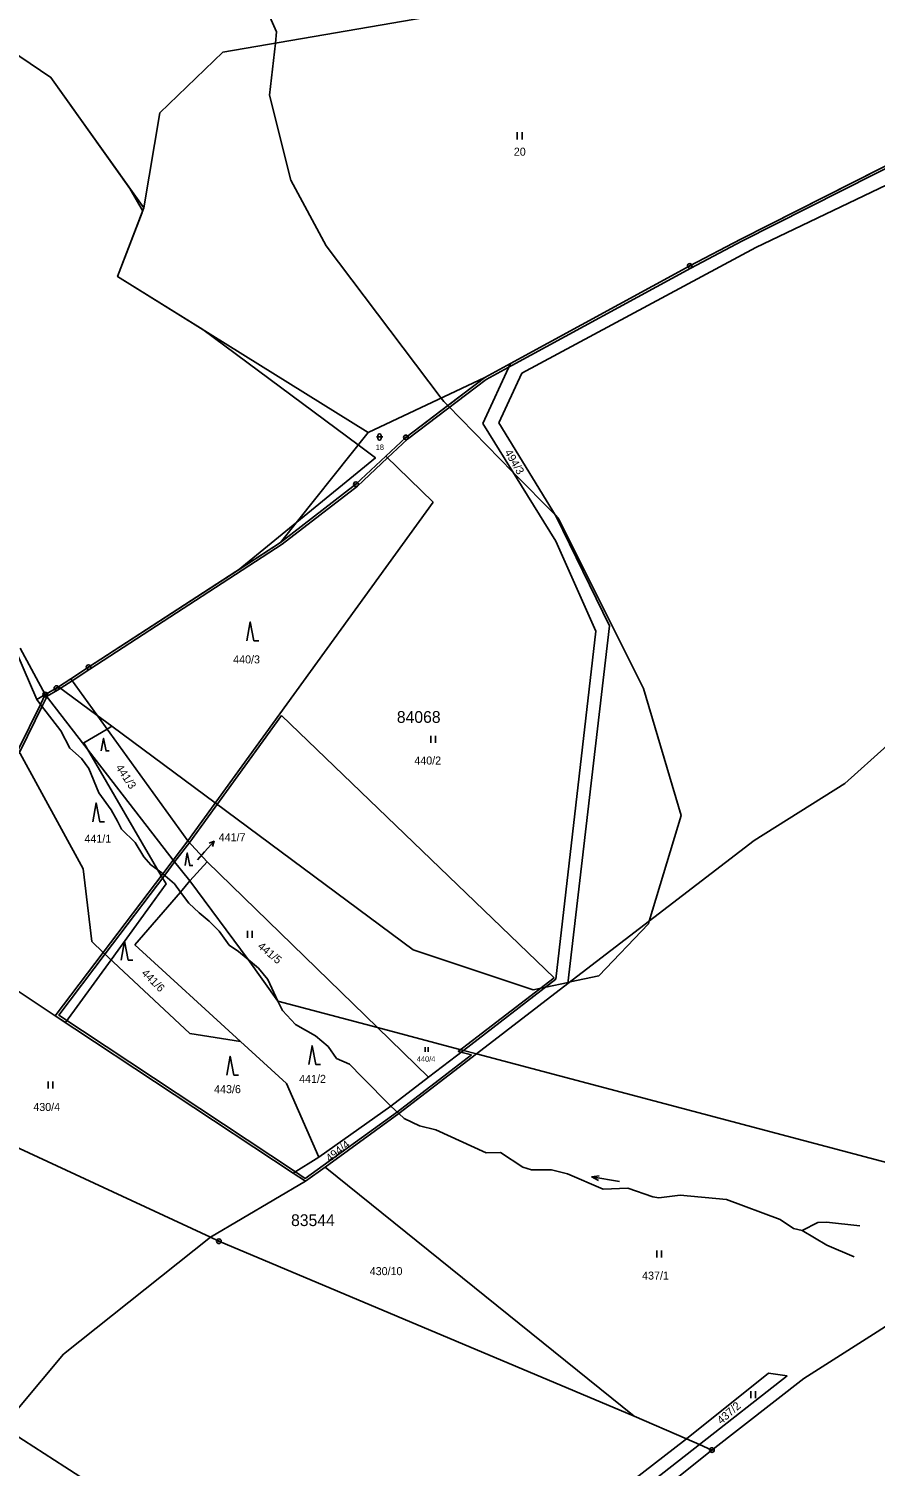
# Model space of a CAD drawing. Extents: x -547623 to -538651, y -1096714 to -1086522.
# Drawn here: x -543757.7 to -543577.8, y -1093716.2 to -1093410.9 of the extents above; entities that cross this region are included whole.
import ezdxf

# ---------------------------------------------------------------- set-up
doc = ezdxf.new("R2010")
doc.units = 0
for name, color, linetype in [('podzemní_provozovana', 7, 'Continuous'), ('Vrstva 1', 7, 'Continuous'), ('Vrstva 25', 7, 'Continuous'), ('Vrstva 33', 7, 'Continuous'), ('Vrstva 41', 7, 'Continuous'), ('Vrstva 52', 7, 'Continuous'), ('Vrstva 53', 7, 'Continuous'), ('Vrstva 62', 7, 'Continuous'), ('Vrstva 83', 7, 'Continuous'), ('Vrstva 86', 7, 'Continuous')]:
    doc.layers.add(name, color=color, linetype=linetype)

msp = doc.modelspace()

# ---------------------------------------------------------------- linework, layer by layer
at = {"layer": 'podzemní_provozovana'}
msp.add_line((-543720.31, -1093585.67), (-543718.3, -1093583.44), dxfattribs=at)
for points in [[(-543721.84, -1093587.37), (-543720.31, -1093585.67)], [(-543719.34, -1093583.85), (-543718.3, -1093583.44), (-543718.6, -1093584.52)]]:
    msp.add_lwpolyline(points, dxfattribs=at)
at = {"layer": 'Vrstva 1'}
for points in [[(-543668.56, -1093407.6), (-543716.43, -1093415.84)], [(-543761.76, -1093415.26), (-543752.96, -1093421.2)], [(-543716.43, -1093415.84), (-543729.8, -1093428.72)], [(-543752.96, -1093421.2), (-543733.22, -1093448.93)], [(-543729.8, -1093428.72), (-543733.22, -1093448.93)], [(-543603.17, -1093457.35), (-543552.35, -1093433.05)], [(-543733.22, -1093448.93), (-543738.79, -1093463.49)], [(-543652.86, -1093484), (-543603.17, -1093457.35)], [(-543738.79, -1093463.49), (-543685.56, -1093496.59)], [(-543655.28, -1093481.97), (-543661.19, -1093494.7)], [(-543685.56, -1093496.59), (-543660.76, -1093484.95)], [(-543657.79, -1093494.56), (-543652.86, -1093484)], [(-543661.19, -1093494.7), (-543645.67, -1093519.67)], [(-543645.6, -1093514.45), (-543657.79, -1093494.56)], [(-543704.14, -1093519.96), (-543685.56, -1093496.59)], [(-543681.79, -1093501.66), (-543671.71, -1093511.39)], [(-543671.71, -1093511.39), (-543723.86, -1093583.35)], [(-543634.28, -1093537.65), (-543645.6, -1093514.45)], [(-543645.67, -1093519.67), (-543637.18, -1093538.83)], [(-543637.18, -1093538.83), (-543645.64, -1093612.76)], [(-543643.09, -1093613.66), (-543634.28, -1093537.65)], [(-543759.5, -1093542.44), (-543754.15, -1093552.27)], [(-543723.86, -1093583.35), (-543748.76, -1093548.94)], [(-543755.18, -1093554.37), (-543754.15, -1093552.27)], [(-543727, -1093587.45), (-543754.15, -1093552.27)], [(-543759.89, -1093564.02), (-543755.18, -1093554.37)], [(-543566.29, -1093555.01), (-543584.26, -1093571.17)], [(-543759.89, -1093564.02), (-543746.08, -1093589.26)], [(-543584.26, -1093571.17), (-543603.52, -1093583.28)], [(-543723.86, -1093583.35), (-543727, -1093587.45)], [(-543719.78, -1093587.84), (-543723.86, -1093583.35)], [(-543603.52, -1093583.28), (-543643.09, -1093613.66)], [(-543746.08, -1093589.26), (-543744.27, -1093604.76)], [(-543727, -1093587.45), (-543729.16, -1093590.34)], [(-543727, -1093587.45), (-543723.42, -1093591.87)], [(-543723.42, -1093591.87), (-543719.78, -1093587.84)], [(-543719.78, -1093587.84), (-543683.55, -1093623.02)], [(-543729.16, -1093590.34), (-543741.83, -1093607.04)], [(-543725.4, -1093594.22), (-543723.42, -1093591.87)], [(-543723.42, -1093591.87), (-543711.01, -1093608.58)], [(-543735.15, -1093605.41), (-543725.4, -1093594.22)], [(-543741.83, -1093607.04), (-543752.03, -1093620.49)], [(-543744.27, -1093604.76), (-543741.83, -1093607.04)], [(-543741.83, -1093607.04), (-543723.43, -1093624.26)], [(-543712.68, -1093625.97), (-543735.15, -1093605.41)], [(-543711.01, -1093608.58), (-543704.77, -1093617.4)], [(-543645.64, -1093612.76), (-543665.3, -1093627.86)], [(-543643.09, -1093613.66), (-543662.51, -1093628.6)], [(-543760.35, -1093614.98), (-543752.03, -1093620.49)], [(-543704.77, -1093617.4), (-543683.55, -1093623.02)], [(-543752.03, -1093620.49), (-543701.51, -1093653.95)], [(-543683.55, -1093623.02), (-543665.3, -1093627.86)], [(-543683.55, -1093623.02), (-543672.71, -1093633.55)], [(-543809.12, -1093625.74), (-543719.07, -1093667.54)], [(-543723.43, -1093624.26), (-543712.68, -1093625.97)], [(-543712.68, -1093625.97), (-543702.92, -1093634.88)], [(-543662.51, -1093628.6), (-543679.01, -1093641.29)], [(-543672.71, -1093633.55), (-543665.3, -1093627.86)], [(-543662.51, -1093628.6), (-543665.3, -1093627.86)], [(-543544.66, -1093659.82), (-543662.51, -1093628.6)], [(-543702.92, -1093634.88), (-543696.02, -1093650.54)], [(-543680.71, -1093639.69), (-543672.71, -1093633.55)], [(-543680.71, -1093639.69), (-543696.02, -1093650.54)], [(-543679.01, -1093641.29), (-543694.71, -1093652.63)], [(-543696.02, -1093650.54), (-543701.51, -1093653.95)], [(-543694.71, -1093652.63), (-543698.89, -1093655.65)], [(-543694.71, -1093652.63), (-543629.04, -1093705.57)], [(-543698.89, -1093655.65), (-543719.07, -1093667.54)], [(-543701.51, -1093653.95), (-543698.89, -1093655.65)], [(-543719.07, -1093667.54), (-543750.26, -1093692.38)], [(-543719.07, -1093667.54), (-543717.27, -1093668.38)], [(-543717.27, -1093668.38), (-543629.04, -1093705.57)], [(-543560.82, -1093677.11), (-543592.96, -1093697.52)], [(-543750.26, -1093692.38), (-543769.07, -1093714.78)], [(-543600.5, -1093696.39), (-543617.93, -1093710.38)], [(-543615.11, -1093711.59), (-543596.51, -1093696.96)], [(-543612.49, -1093712.74), (-543592.96, -1093697.52)], [(-543596.51, -1093696.96), (-543600.5, -1093696.39)], [(-543629.04, -1093705.57), (-543617.93, -1093710.38)], [(-543617.93, -1093710.38), (-543666.84, -1093748.23)], [(-543666.66, -1093751.82), (-543615.11, -1093711.59)], [(-543617.93, -1093710.38), (-543615.11, -1093711.59)], [(-543615.11, -1093711.59), (-543612.49, -1093712.74)], [(-543612.49, -1093712.74), (-543663.07, -1093753.09)]]:
    msp.add_lwpolyline(points, dxfattribs=at)
at = {"layer": 'Vrstva 25'}
for p, q in [((-543653.85, -1093434.36), (-543653.85, -1093432.86)), ((-543652.85, -1093434.36), (-543652.85, -1093432.86)), ((-543683.8, -1093497.57), (-543682.46, -1093497.57)), ((-543683.46, -1093497.91), (-543683.46, -1093497.24)), ((-543682.8, -1093497.24), (-543682.8, -1093497.91)), ((-543672.24, -1093562.51), (-543672.24, -1093561.01)), ((-543671.24, -1093562.51), (-543671.24, -1093561.01)), ((-543711.19, -1093603.93), (-543711.19, -1093602.43)), ((-543710.19, -1093603.93), (-543710.19, -1093602.43)), ((-543673.43, -1093628.16), (-543673.43, -1093627.16)), ((-543672.76, -1093628.16), (-543672.76, -1093627.16)), ((-543753.55, -1093635.93), (-543753.55, -1093634.43)), ((-543752.55, -1093635.93), (-543752.55, -1093634.43)), ((-543624.21, -1093671.85), (-543624.21, -1093670.35)), ((-543623.21, -1093671.85), (-543623.21, -1093670.35)), ((-543604.2, -1093701.75), (-543604.2, -1093700.25)), ((-543603.2, -1093701.75), (-543603.2, -1093700.25))]:
    msp.add_line(p, q, dxfattribs=at)
for points in [[(-543711.31, -1093540.84), (-543710.61, -1093536.84), (-543709.81, -1093540.84), (-543708.81, -1093540.84)], [(-543742.25, -1093564.26), (-543741.78, -1093561.58), (-543741.24, -1093564.26), (-543740.57, -1093564.26)], [(-543744.08, -1093579.3), (-543743.38, -1093575.3), (-543742.58, -1093579.3), (-543741.58, -1093579.3)], [(-543724.46, -1093588.59), (-543723.99, -1093585.91), (-543723.45, -1093588.59), (-543722.78, -1093588.59)], [(-543738.02, -1093608.69), (-543737.32, -1093604.69), (-543736.52, -1093608.69), (-543735.52, -1093608.69)], [(-543715.57, -1093633.09), (-543714.87, -1093629.09), (-543714.07, -1093633.09), (-543713.07, -1093633.09)], [(-543698.16, -1093630.86), (-543697.46, -1093626.86), (-543696.66, -1093630.86), (-543695.66, -1093630.86)], [(-543638.02, -1093654.71), (-543636.45, -1093654.47)], [(-543632.1, -1093655.73), (-543638.02, -1093654.71), (-543636.62, -1093655.46)]]:
    msp.add_lwpolyline(points, dxfattribs=at)
for centre, start, end in [((-543683.13, -1093497.24), 0, 180), ((-543683.13, -1093497.91), 180, 0)]:
    msp.add_arc(centre, 0.335, start, end, dxfattribs=at)
at = {"layer": 'Vrstva 33'}
for points in [[(-543755.18, -1093554.37), (-543755.98, -1093553.33)], [(-543750.87, -1093559.96), (-543755.18, -1093554.37)], [(-543750.87, -1093559.96), (-543748.96, -1093563.64)], [(-543748.96, -1093563.64), (-543746.45, -1093565.87)], [(-543746.45, -1093565.87), (-543744.91, -1093567.95)], [(-543744.91, -1093567.95), (-543742.78, -1093573.17)], [(-543742.78, -1093573.17), (-543740.17, -1093576.74)], [(-543740.17, -1093576.74), (-543738.84, -1093579.14)], [(-543738.84, -1093579.14), (-543737.99, -1093580.9)], [(-543737.99, -1093580.9), (-543735.06, -1093583.67)], [(-543735.06, -1093583.67), (-543733.25, -1093586.76)], [(-543733.25, -1093586.76), (-543731.76, -1093588.46)], [(-543731.76, -1093588.46), (-543729.36, -1093590.17)], [(-543729.36, -1093590.17), (-543729.16, -1093590.34)], [(-543729.16, -1093590.34), (-543726.7, -1093592.46)], [(-543726.7, -1093592.46), (-543725.4, -1093594.22)], [(-543725.4, -1093594.22), (-543723.67, -1093596.56)], [(-543723.67, -1093596.56), (-543721.48, -1093598.64)], [(-543721.48, -1093598.64), (-543719.3, -1093600.4)], [(-543719.3, -1093600.4), (-543717.18, -1093602.53)], [(-543717.18, -1093602.53), (-543715.05, -1093605.52)], [(-543715.05, -1093605.52), (-543713.13, -1093606.85)], [(-543713.13, -1093606.85), (-543711.01, -1093608.58)], [(-543711.01, -1093608.58), (-543708.82, -1093610.36)], [(-543708.82, -1093610.36), (-543706.85, -1093612.82)], [(-543706.85, -1093612.82), (-543704.77, -1093617.4)], [(-543704.77, -1093617.4), (-543703.77, -1093619.4)], [(-543703.77, -1093619.4), (-543701.01, -1093622.37)], [(-543701.01, -1093622.37), (-543696.72, -1093624.78)], [(-543696.72, -1093624.78), (-543694.07, -1093627.06)], [(-543694.07, -1093627.06), (-543692.24, -1093629.61)], [(-543692.24, -1093629.61), (-543689.51, -1093630.77)], [(-543689.51, -1093630.77), (-543686.82, -1093633.56)], [(-543686.82, -1093633.56), (-543680.71, -1093639.69)], [(-543680.71, -1093639.69), (-543679.01, -1093641.29)], [(-543679.01, -1093641.29), (-543677.92, -1093642.32)], [(-543677.92, -1093642.32), (-543674.62, -1093643.86)], [(-543671.2, -1093644.71), (-543674.62, -1093643.86)], [(-543660.47, -1093649.58), (-543671.2, -1093644.71)], [(-543657.45, -1093649.54), (-543660.47, -1093649.58)], [(-543652.7, -1093652.65), (-543657.45, -1093649.54)], [(-543650.87, -1093653.23), (-543652.7, -1093652.65)], [(-543646.57, -1093653.2), (-543650.87, -1093653.23)], [(-543643.2, -1093654.04), (-543646.57, -1093653.2)], [(-543635.58, -1093657.35), (-543643.2, -1093654.04)], [(-543630.38, -1093657.11), (-543635.58, -1093657.35)], [(-543625.02, -1093658.96), (-543630.38, -1093657.11)], [(-543623.81, -1093659.16), (-543625.02, -1093658.96)], [(-543619.27, -1093658.63), (-543623.81, -1093659.16)], [(-543609.42, -1093659.52), (-543619.27, -1093658.63)], [(-543597.99, -1093663.74), (-543609.42, -1093659.52)], [(-543595.15, -1093665.7), (-543597.99, -1093663.74)], [(-543593.31, -1093666.13), (-543595.15, -1093665.7)], [(-543593.31, -1093666.13), (-543590.01, -1093664.41)], [(-543590.01, -1093664.41), (-543588.18, -1093664.32)], [(-543588.18, -1093664.32), (-543581.07, -1093665.14)], [(-543588.09, -1093669.23), (-543593.31, -1093666.13)], [(-543582.26, -1093671.69), (-543588.09, -1093669.23)]]:
    msp.add_lwpolyline(points, dxfattribs=at)
at = {"layer": 'Vrstva 41'}
for p, q in [((-543563.75, -1093434.01), (-543606.35, -1093455.57)), ((-543563.75, -1093434.01), (-543606.35, -1093455.57)), ((-543617.21, -1093461.25), (-543655.28, -1093481.97)), ((-543617.21, -1093461.25), (-543655.28, -1093481.97)), ((-543704.14, -1093519.96), (-543744.96, -1093546.47)), ((-543704.14, -1093519.96), (-543744.96, -1093546.47))]:
    msp.add_line(p, q, dxfattribs=at)
for points in [[(-543606.35, -1093455.57), (-543617.21, -1093461.25)], [(-543606.35, -1093455.57), (-543617.21, -1093461.25)], [(-543655.28, -1093481.97), (-543660.76, -1093484.95)], [(-543655.28, -1093481.97), (-543660.76, -1093484.95)], [(-543660.76, -1093484.95), (-543677.52, -1093497.65)], [(-543660.76, -1093484.95), (-543677.52, -1093497.65)], [(-543677.52, -1093497.65), (-543681.79, -1093501.66)], [(-543677.52, -1093497.65), (-543681.79, -1093501.66)], [(-543681.79, -1093501.66), (-543688.15, -1093507.62)], [(-543681.79, -1093501.66), (-543688.15, -1093507.62)], [(-543688.15, -1093507.62), (-543704.14, -1093519.96)], [(-543688.15, -1093507.62), (-543704.14, -1093519.96)], [(-543755.98, -1093553.33), (-543761.78, -1093539.9)], [(-543755.98, -1093553.33), (-543761.78, -1093539.9)], [(-543744.96, -1093546.47), (-543748.76, -1093548.94)], [(-543744.96, -1093546.47), (-543748.76, -1093548.94)], [(-543748.76, -1093548.94), (-543751.8, -1093550.91)], [(-543748.76, -1093548.94), (-543751.8, -1093550.91)], [(-543754.15, -1093552.27), (-543755.98, -1093553.33)], [(-543754.15, -1093552.27), (-543755.98, -1093553.33)], [(-543751.8, -1093550.91), (-543754.15, -1093552.27)], [(-543751.8, -1093550.91), (-543754.15, -1093552.27)]]:
    msp.add_lwpolyline(points, dxfattribs=at)
at = {"layer": 'Vrstva 52'}
for points in [[(-543668.62, -1093490.9), (-543669.5, -1093490), (-543670.03, -1093489.3), (-543694.5, -1093457), (-543702, -1093443), (-543706.5, -1093425), (-543705.27, -1093413.92), (-543705, -1093411.5), (-543711.14, -1093397.69)], [(-543761.76, -1093415.26), (-543752.96, -1093421.2), (-543736.18, -1093444.78), (-543733.5, -1093449.5), (-543733.59, -1093449.89), (-543738.79, -1093463.49), (-543720.69, -1093474.75), (-543687.68, -1093499.26), (-543684, -1093502), (-543700.71, -1093515.65), (-543713.18, -1093525.83)], [(-543668.62, -1093490.9), (-543660.76, -1093484.95), (-543655.28, -1093481.97), (-543617.21, -1093461.25), (-543606.35, -1093455.57), (-543563.75, -1093434.01), (-543552.35, -1093433.05), (-543545.7, -1093432.49), (-543510.38, -1093426.55), (-543444.95, -1093428.99)], [(-543444.95, -1093428.99), (-543478.13, -1093427.75), (-543510.38, -1093426.55), (-543545.7, -1093432.49), (-543552.35, -1093433.05), (-543563.75, -1093434.01), (-543606.35, -1093455.57), (-543617.21, -1093461.25), (-543655.28, -1093481.97), (-543660.76, -1093484.95), (-543668.62, -1093490.9)], [(-543751.34, -1093550.61), (-543748.76, -1093548.94), (-543744.96, -1093546.47), (-543728.47, -1093535.76), (-543713.18, -1093525.83), (-543704.14, -1093519.96), (-543688.15, -1093507.62), (-543681.79, -1093501.66), (-543677.52, -1093497.65), (-543668.62, -1093490.9)], [(-543668.62, -1093490.9), (-543677.52, -1093497.65), (-543681.79, -1093501.66), (-543688.15, -1093507.62), (-543704.14, -1093519.96), (-543713.18, -1093525.83)], [(-543647.8, -1093614.42), (-543643.06, -1093613.41), (-543642.64, -1093613.32), (-543636.5, -1093612), (-543626, -1093601), (-543625.82, -1093600.4), (-543619, -1093578), (-543627, -1093551), (-543645, -1093515), (-543645.7, -1093514.28), (-543654.77, -1093505.03), (-543668.62, -1093490.9)], [(-543751.34, -1093550.61), (-543750, -1093551.61), (-543743.18, -1093556.65), (-543740, -1093559)], [(-543740, -1093559), (-543741.04, -1093559.61), (-543746, -1093562.5), (-543745.21, -1093563.85), (-543729.5, -1093590.79), (-543728.5, -1093592.5), (-543740.18, -1093608.59), (-543749.86, -1093621.93), (-543752.03, -1093620.49), (-543760.35, -1093614.98)], [(-543740, -1093559), (-543718.03, -1093575.31), (-543676, -1093606.5), (-543650.5, -1093615), (-543647.8, -1093614.42)], [(-543763.21, -1093707.8), (-543750, -1093716.29), (-543738, -1093724), (-543678, -1093742.5), (-543662.28, -1093744.7), (-543658.26, -1093745.26), (-543654, -1093745.86), (-543606.5, -1093752.5), (-543565.5, -1093752), (-543509, -1093753.5), (-543479.5, -1093748), (-543473.5, -1093744), (-543469, -1093732), (-543462.5, -1093652.5), (-543464, -1093603)]]:
    msp.add_lwpolyline(points, dxfattribs=at)
at = {"layer": 'Vrstva 62'}
for points in [[(-543606.12, -1093456.01), (-543563.61, -1093434.5), (-543552.3, -1093433.54)], [(-543677.2, -1093498.03), (-543660.48, -1093485.37), (-543655.04, -1093482.4), (-543616.97, -1093461.69), (-543606.12, -1093456.01)], [(-543666.67, -1093961.99), (-543749.45, -1093845.6), (-543803.39, -1093769.02), (-543854.23, -1093697.19), (-543847.22, -1093685.9), (-543823.23, -1093647.22), (-543808.71, -1093626.04), (-543789.93, -1093602.98), (-543785.36, -1093597.18), (-543759.46, -1093564.28), (-543754.73, -1093554.59), (-543753.76, -1093552.62), (-543751.53, -1093551.33), (-543748.48, -1093549.35), (-543744.68, -1093546.88), (-543703.85, -1093520.37), (-543687.82, -1093508), (-543681.44, -1093502.02), (-543677.2, -1093498.03)], [(-543663.62, -1093628.82), (-543679.3, -1093640.88), (-543698.9, -1093655.04), (-543701.23, -1093653.53), (-543751.31, -1093620.36), (-543741.43, -1093607.34), (-543728.76, -1093590.64), (-543726.6, -1093587.75), (-543723.45, -1093583.64), (-543703.96, -1093556.73)], [(-543703.96, -1093556.73), (-543646, -1093612.41)], [(-543646, -1093612.41), (-543666.41, -1093628.08), (-543663.62, -1093628.82)]]:
    msp.add_lwpolyline(points, dxfattribs=at)
at = {"layer": 'Vrstva 83'}
for centre, radius in [((-543617.21, -1093461.25), 0.5), ((-543617.21, -1093461.25), 0.5), ((-543617.21, -1093461.25), 0.1), ((-543617.21, -1093461.25), 0.1), ((-543677.52, -1093497.65), 0.5), ((-543677.52, -1093497.65), 0.5), ((-543677.52, -1093497.65), 0.1), ((-543677.52, -1093497.65), 0.1), ((-543688.15, -1093507.62), 0.5), ((-543688.15, -1093507.62), 0.5), ((-543688.15, -1093507.62), 0.1), ((-543688.15, -1093507.62), 0.1), ((-543744.96, -1093546.47), 0.5), ((-543744.96, -1093546.47), 0.1), ((-543754.15, -1093552.27), 0.5), ((-543754.15, -1093552.27), 0.1), ((-543751.8, -1093550.91), 0.5), ((-543751.8, -1093550.91), 0.1), ((-543717.27, -1093668.38), 0.5), ((-543717.27, -1093668.38), 0.1), ((-543612.49, -1093712.74), 0.5), ((-543612.49, -1093712.74), 0.1)]:
    msp.add_circle(centre, radius, dxfattribs=at)

# ---------------------------------------------------------------- texts
at = {"layer": 'podzemní_provozovana'}
msp.add_text('441/7', height=1.7, dxfattribs=at).set_placement((-543717.3, -1093583.44))
at = {"layer": 'Vrstva 53'}
for s, p in [('84068', (-543679.45, -1093558.29)), ('83544', (-543701.93, -1093665.17))]:
    msp.add_text(s, height=2.5, dxfattribs=at).set_placement(p)
at = {"layer": 'Vrstva 86'}
for s, height, p in [('20', 1.7, (-543654.59, -1093437.83)), ('18', 1.14, (-543683.94, -1093500.31)), ('440/3', 1.7, (-543714.23, -1093545.66)), ('440/2', 1.7, (-543675.73, -1093567.14)), ('441/1', 1.7, (-543745.83, -1093583.74)), ('441/7', 0.1, (-543722.01, -1093587.37)), ('440/4', 1.14, (-543675.2, -1093630.24)), ('443/6', 1.7, (-543718.28, -1093636.94)), ('441/2', 1.7, (-543700.21, -1093634.75)), ('430/4', 1.7, (-543756.7, -1093640.72)), ('430/10', 1.7, (-543685.21, -1093675.59)), ('437/1', 1.7, (-543627.33, -1093676.53))]:
    msp.add_text(s, height=height, dxfattribs=at).set_placement(p)
for s, rotation, p in [('494/3', 300.6165, (-543656.63, -1093500.83)), ('441/3', 303.7975, (-543739.27, -1093567.81)), ('441/5', 320.1778, (-543709.15, -1093605.98)), ('441/6', 315.2545, (-543733.83, -1093611.6)), ('494/4', 38.2901, (-543693.72, -1093651.67)), ('437/2', 41.1684, (-543610.5, -1093707.35))]:
    msp.add_text(s, height=1.7, rotation=rotation, dxfattribs=at).set_placement(p)

doc.saveas('drawing.dxf')
